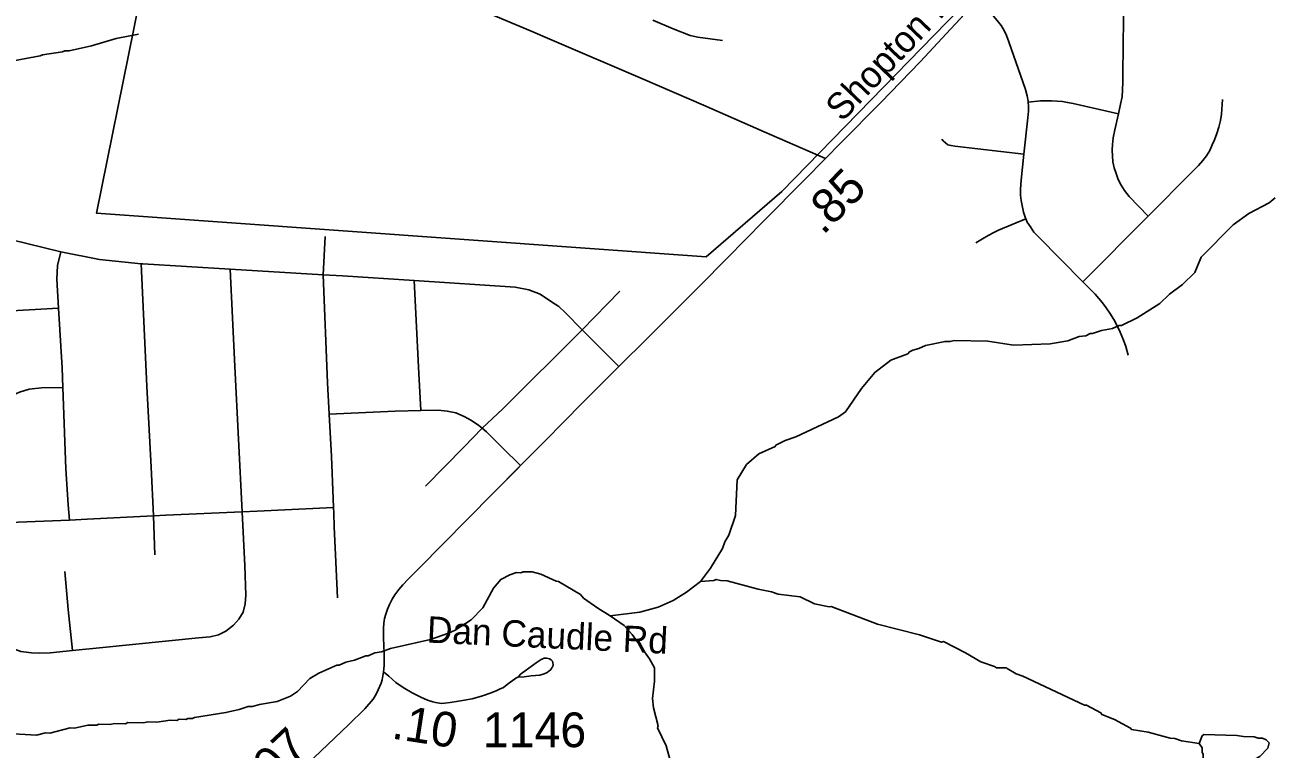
# Model space of a CAD drawing. Extents: x 1383679 to 1536984, y 460658 to 651027.
# Drawn here: x 1404192 to 1408689, y 515819 to 518428 of the extents above; entities that cross this region are included whole.
import ezdxf

# ---------------------------------------------------------------- set-up
doc = ezdxf.new("R2010")
doc.units = 0
for name, color, linetype in [('Default', 7, 'Continuous'), ('Exist Boundary Political City Limit New', 7, 'Continuous'), ('Exist Hydrographic Misc Water Feature', 7, 'Continuous'), ('Exist Road Non-System Type 51', 7, 'Continuous'), ('Exist Road Secondary Mileage Hundredths English Label', 7, 'Continuous'), ('Exist Road Secondary Type 41 Attributed', 7, 'Continuous'), ('Exist Road Secondary Type 51 Attributed', 7, 'Continuous'), ('Exist Road Secondary Type 51 Label', 7, 'Continuous'), ('Exist Road Secondary Type 51 Number Label', 7, 'Continuous'), ('Map Preparation Boundary City Limit Buffer Line', 7, 'Continuous')]:
    doc.layers.add(name, color=color, linetype=linetype)

msp = doc.modelspace()

# ---------------------------------------------------------------- linework, layer by layer
at = {"layer": 'Default'}
msp.add_lwpolyline([(1404680.5, 518888.8), (1404450.1, 517749.6), (1406645.9, 517592.1), (1406919, 517827.2), (1407970.4, 518907.8)], dxfattribs=at)
at = {"layer": 'Exist Boundary Political City Limit New'}
msp.add_lwpolyline([(1404680.5, 518888.8), (1404450.1, 517749.6), (1406645.9, 517592.1), (1406919, 517827.2), (1407970.4, 518907.8)], dxfattribs=at)
at = {"layer": 'Exist Hydrographic Misc Water Feature'}
for points in [[(1404124.2, 518294), (1404246.8, 518316.5), (1404254.9, 518320.3), (1404327.2, 518330.7), (1404335.2, 518334.4), (1404351.2, 518334.1), (1404431.7, 518352.3), (1404520.2, 518378.3), (1404600.6, 518394.5)], [(1406626, 516422.7), (1406661.3, 516471), (1406704.9, 516542), (1406713.4, 516565.8), (1406727.9, 516589.5), (1406751.4, 516660.9), (1406758.2, 516788.7), (1406791.4, 516843.9), (1406836.3, 516882.9), (1406894.8, 516909.5), (1406897, 516913.5), (1406931.3, 516930.7), (1406969.6, 516943.8), (1407123.3, 517016.4), (1407147.7, 517033.8), (1407205.8, 517118.2), (1407253.8, 517175.8), (1407311.7, 517220), (1407372.2, 517242.6), (1407378.4, 517250.5), (1407390.5, 517256.2), (1407412.6, 517261.8), (1407436.9, 517273.2), (1407507.2, 517287.6), (1407525.2, 517287.2), (1407539.3, 517290.9), (1407661.2, 517288.2), (1407753, 517274.1), (1407885.1, 517279.1), (1407949.3, 517289.7), (1407989.7, 517304.8), (1408013.7, 517308.2), (1408029.9, 517315.9), (1408037.9, 517315.6), (1408070.2, 517326.9), (1408110.3, 517334.1), (1408134.6, 517345.5), (1408142.6, 517345.3), (1408199.2, 517372), (1408280.4, 517424.2), (1408315, 517457.4), (1408361.8, 517492.6), (1408406.8, 517535.3), (1408430, 517590.7), (1408544.6, 517708.1), (1408601.4, 517748.8), (1408674.3, 517787.2), (1408696.6, 517804.6)], [(1406300, 516298.6), (1406256.1, 516326.2), (1406204.8, 516363.3), (1406193.2, 516375.5), (1406114.2, 516423.3), (1406106.2, 516423.5), (1406050.7, 516448.7), (1406018.9, 516457.5), (1405986.9, 516458.2), (1405978.8, 516454.3), (1405962.8, 516454.7), (1405938.7, 516447.3), (1405906.3, 516430), (1405879.5, 516398.6), (1405842, 516327.5), (1405799, 516284.4), (1405742.2, 516247.7), (1405718.1, 516236.3), (1405653.6, 516213.8), (1405508.8, 516181), (1405476.5, 516169.8), (1405452.4, 516166.3), (1405428.2, 516154.8), (1405420.2, 516155.1), (1405379.8, 516139.9), (1405347.7, 516132.7), (1405323.4, 516121.2), (1405315.4, 516121.4), (1405250.8, 516092.9), (1405218.4, 516073.6), (1405173.3, 516026.6), (1405148.9, 516009.2), (1405100.5, 515990.3), (1405036.4, 515979.7), (1405012.2, 515972.3), (1404996.2, 515972.7), (1404963.9, 515961.4), (1404915.7, 515950.5), (1404803.2, 515933), (1404795.2, 515929.2), (1404779.2, 515929.5), (1404771.1, 515925.8), (1404747.1, 515926.3), (1404739, 515922.5), (1404715, 515923), (1404666.9, 515916.1), (1404634.9, 515916.8), (1404618.8, 515913.1), (1404562.8, 515914.4), (1404554.7, 515910.6), (1404514.7, 515911.5), (1404498.6, 515907.9), (1404458.6, 515908.8), (1404450.5, 515904.9), (1404418.5, 515905.7), (1404370.3, 515894.7), (1404354.4, 515895.1), (1404282, 515876.7), (1404266, 515877.1), (1404233.8, 515869.8), (1404109.9, 515876.6)], [(1406626, 516422.7), (1406575.6, 516383.8), (1406527.1, 516353.9), (1406472.7, 516330), (1406407.7, 516312.3), (1406300, 516298.6)], [(1406626, 516422.7), (1406674.3, 516426.7), (1406682.4, 516430.5), (1406698.4, 516426.2), (1406722.4, 516425.6), (1406833.7, 516395.2), (1406881.5, 516386.1), (1406905.3, 516377.5), (1406985.2, 516367.7), (1407036.6, 516342.6), (1407089, 516332.1), (1407096.4, 516333.3), (1407263.1, 516269.6), (1407414.2, 516230.2), (1407493.7, 516204.4), (1407501.8, 516206.2), (1407580.9, 516166.4), (1407636.2, 516133.2), (1407685.4, 516116.7), (1407691.8, 516112), (1407727.8, 516111.2), (1407730.7, 516109.4), (1407763.3, 516090.4), (1407787.1, 516081.9), (1408008.9, 515976.9), (1408016.9, 515976.8), (1408068.4, 515949.6), (1408072.2, 515943.5), (1408117.8, 515926.2), (1408175.2, 515894.9), (1408179, 515889.2), (1408238.9, 515879.8), (1408318.4, 515858), (1408334.4, 515857.7), (1408358.2, 515849.1), (1408422, 515839.7)], [(1406300, 516298.6), (1406350.7, 516264.1), (1406380.1, 516231.4), (1406442.2, 516144.1), (1406459.5, 516111.7), (1406460.4, 516063.7), (1406453.1, 516001.9), (1406456.3, 515967.8), (1406472.7, 515902.3), (1406470.8, 515895.5), (1406501.5, 515830.9), (1406517.1, 515774.2)], [(1408422, 515839.7), (1408433.7, 515823.4), (1408433.4, 515807.4), (1408437.1, 515799.4), (1408436.8, 515783.4), (1408446.1, 515731.2), (1408487.7, 515730.3), (1408535.9, 515741.2), (1408568.2, 515752.4), (1408641.1, 515792.8), (1408669.7, 515822.2), (1408674.1, 515842), (1408664.3, 515852.2), (1408650.5, 515858.5), (1408634.5, 515858.9), (1408620.6, 515863.2), (1408582.5, 515864.1), (1408558.6, 515868.6), (1408438.7, 515871.3), (1408432.6, 515867.4), (1408422, 515839.7)]]:
    msp.add_lwpolyline(points, dxfattribs=at)
at = {"layer": 'Exist Road Non-System Type 51'}
for p, q in [((1408238.9, 517739.4), (1408002.9, 517502.8)), ((1405273.4, 517665.2), (1405266.4, 517527.6)), ((1405266.4, 517527.6), (1404931.1, 517547.9)), ((1406335.4, 517468.1), (1406199.1, 517328.9)), ((1406331.5, 517197.4), (1406199.1, 517328.9)), ((1404655.4, 516659), (1404660.1, 516518.7))]:
    msp.add_line(p, q, dxfattribs=at)
for points in [[(1408131.8, 518107.4), (1408139.4, 518141.7), (1408144.4, 518169.2), (1408146.5, 518193.7), (1408147.5, 518221.2), (1408147.5, 518252.8), (1408150.9, 518549.4)], [(1407621.1, 518514.4), (1407528.1, 518413.8), (1407416.8, 518294.4), (1407275.1, 518148.8), (1407130.2, 518001.2), (1407076.1, 517946)], [(1407806.1, 518149.8), (1407806, 518152.7), (1407802.8, 518172.1), (1407796.2, 518194.8), (1407736.1, 518366.4), (1407728, 518389.1), (1407719.4, 518408.1), (1407708.6, 518425.9), (1407695, 518443.8), (1407680.9, 518459.5), (1407621.1, 518514.4)], [(1407076.1, 517946), (1406855.5, 518042.6), (1406636.7, 518138.6), (1406416.7, 518233.3), (1406090.8, 518373.1), (1406013, 518406.5), (1405835.1, 518481.2)], [(1406704.6, 518371.8), (1406616.4, 518383.7), (1406588.6, 518390.2), (1406526.8, 518413.9), (1406454.2, 518445.1)], [(1407791.2, 517962), (1407805.4, 518093.1), (1407807, 518117.5), (1407807, 518134.8), (1407806.1, 518149.8)], [(1408131.8, 518107.4), (1407969, 518144.6), (1407948.4, 518148.6), (1407929.4, 518151.4), (1407911.1, 518153.2), (1407890.4, 518154.3), (1407870.4, 518154.8), (1407850.2, 518154.3), (1407806.1, 518149.8)], [(1408506.1, 518159.4), (1408502.9, 518106.2), (1408499.1, 518083.3), (1408493.6, 518059.9), (1408486.6, 518036), (1408477.9, 518014.2), (1408469.8, 517995.8), (1408460.5, 517975.2), (1408448.5, 517955.6), (1408436, 517938.8), (1408420.2, 517920.8), (1408395.9, 517896.8), (1408238.9, 517739.4)], [(1408238.9, 517739.4), (1408169.9, 517809.5), (1408153.6, 517830.9), (1408141.4, 517850.2), (1408131.1, 517870.7), (1408123, 517892), (1408115.9, 517912.4), (1408111.9, 517934.8), (1408109.8, 517956.2), (1408108.8, 517976.6), (1408109.8, 517997), (1408112.9, 518021.4), (1408118.9, 518050), (1408131.8, 518107.4)], [(1407791.2, 517962), (1407542.6, 517990.5), (1407528.5, 517992.8), (1407516.9, 517996.3), (1407507.9, 518002.9), (1407499.9, 518010.5), (1407494.8, 518016.3)], [(1407798.4, 517728.6), (1407795.6, 517734.8), (1407789.8, 517752.8), (1407785.4, 517771.7), (1407781.1, 517794.9), (1407778.9, 517814.4), (1407778.9, 517835.5), (1407781.1, 517868), (1407791.2, 517962)], [(1404321.1, 517610.5), (1404320.6, 517610.6), (1404140, 517654.2), (1403813.1, 517697.8), (1403799.9, 517699.4)], [(1407798.4, 517728.6), (1407699.4, 517687.8), (1407682.6, 517680), (1407664.1, 517670.2), (1407647.2, 517661), (1407617.5, 517642.9)], [(1408002.9, 517502.8), (1407843.4, 517664), (1407827.1, 517681.2), (1407814.1, 517700.2), (1407803.2, 517717.6), (1407798.4, 517728.6)], [(1404321.1, 517610.5), (1404309.6, 517561.5), (1404306.9, 517511.8), (1404312.9, 517407.4)], [(1404610.6, 517567.6), (1404460.6, 517582.6), (1404321.1, 517610.5)], [(1404610.6, 517567.6), (1404631, 517126.2), (1404646.1, 516834.5), (1404655.4, 516659)], [(1404931.1, 517547.9), (1404616.4, 517567), (1404610.6, 517567.6)], [(1404931.1, 517547.9), (1404948.6, 517196.8), (1404974.2, 516673.8)], [(1405593.8, 517506.7), (1405335.4, 517523.4), (1405266.4, 517527.6)], [(1405266.4, 517527.6), (1405281.6, 517138.5), (1405287.6, 517025.5)], [(1405593.8, 517506.7), (1405610.6, 517172.1), (1405617.9, 517038.7)], [(1406199.1, 517328.9), (1406138.4, 517391.8), (1406114.8, 517413.2), (1406088.6, 517430.1), (1406048.1, 517458.1), (1406007.8, 517473.7), (1405957.9, 517483), (1405593.8, 517506.7)], [(1408166.4, 517237.6), (1408157.6, 517268.9), (1408150.1, 517291.7), (1408138.2, 517320.9), (1408126.4, 517344.2), (1408114.4, 517366.3), (1408100.9, 517389.1), (1408087.9, 517408.6), (1408073.9, 517426.9), (1408060.9, 517442.7), (1408047.4, 517457.8), (1408002.9, 517502.8)], [(1404312.9, 517407.4), (1404099.9, 517395.8), (1404063.9, 517390.3), (1404033.6, 517382.1), (1404000.4, 517368.2), (1403972.9, 517351.7), (1403720.8, 517147.8), (1403628.8, 517073.8), (1403503.2, 516970.1)], [(1404312.9, 517407.4), (1404325.5, 517192.6), (1404328.1, 517121.3)], [(1406199.1, 517328.9), (1405913.8, 517044.3), (1405839.6, 516974.8)], [(1406331.5, 517197.4), (1406283.4, 517149.6), (1406200.6, 517066), (1406066, 516929.9), (1405977.1, 516840.2)], [(1403736.9, 516761.9), (1403774.8, 516800.2), (1403897.4, 516897.2), (1404075.4, 517041.9), (1404115.8, 517073.8), (1404140.4, 517089.8), (1404172.2, 517104.5), (1404206.6, 517115.5), (1404251.9, 517120.4), (1404328.1, 517121.3)], [(1404328.1, 517121.3), (1404339.1, 516828.5), (1404347.6, 516698.4), (1404352.6, 516644.3)], [(1405287.6, 517025.5), (1405526.2, 517036.8), (1405617.9, 517038.7)], [(1405287.6, 517025.5), (1405295.8, 516873.3), (1405302.2, 516721.8), (1405303.6, 516689.8)], [(1405617.9, 517038.7), (1405681, 517040), (1405713.5, 517036.8), (1405743.9, 517030.2), (1405774.1, 517017.2), (1405801.1, 517003.2), (1405827.1, 516984.8), (1405839.6, 516974.8)], [(1405839.6, 516974.8), (1405773, 516906.8), (1405635.6, 516766.2)], [(1405839.6, 516974.8), (1405855.2, 516962.1), (1405912.6, 516904.7), (1405977.1, 516840.2)], [(1405977.1, 516840.2), (1405878.8, 516740.9), (1405696.2, 516555.9), (1405614.4, 516473.5), (1405572, 516431), (1405553.5, 516410.3), (1405539, 516393.6), (1405524.5, 516374.7), (1405514.6, 516358.8), (1405504.8, 516340.5), (1405497.6, 516322.8), (1405491.8, 516305.1), (1405487.8, 516289.5), (1405485.1, 516272.6), (1405483.6, 516254.3), (1405483.2, 516237.1), (1405483.2, 516218.5), (1405484.6, 516192.2), (1405485.6, 516163.9), (1405485.9, 516139.8), (1405486.2, 516122.2), (1405485.2, 516107.5), (1405484, 516097.2)], [(1404655.4, 516659), (1404415.8, 516647.1), (1404352.6, 516644.3)], [(1404974.2, 516673.8), (1404984, 516479.3), (1404987.2, 516373.2), (1404985.1, 516341.9), (1404977.5, 516312.7), (1404962.4, 516286.7), (1404942.9, 516265), (1404915.9, 516243.4), (1404888.8, 516230.4), (1404859.5, 516223.9), (1404817.4, 516219.6), (1404472.1, 516184.9), (1404363.1, 516173.8)], [(1404974.2, 516673.8), (1404699.4, 516661.2), (1404655.4, 516659)], [(1405303.6, 516689.8), (1405028.4, 516676.3), (1404974.2, 516673.8)], [(1405303.6, 516689.8), (1405304.4, 516669.8), (1405306.5, 516620.1), (1405310.9, 516519.4), (1405318.4, 516363.5)], [(1404352.6, 516644.3), (1404167.9, 516636.2), (1404075.9, 516633), (1404039.1, 516628.7), (1404006.6, 516621.2), (1403970.9, 516606), (1403925.5, 516580), (1403880.9, 516555.2)], [(1404363.1, 516173.8), (1404282.6, 516165.5), (1404242.6, 516164.4), (1404215.5, 516165.5), (1404177.6, 516170.8), (1404144.1, 516182.8), (1404113.9, 516199), (1404087.9, 516218.5), (1404064, 516242.3), (1404042.4, 516270.4), (1403994.8, 516350.6), (1403880.9, 516555.2)], [(1404335.4, 516459.2), (1404347.6, 516321.8), (1404363.1, 516173.8)], [(1405969.6, 516079.9), (1405977.7, 516088.4), (1405985.8, 516095.3), (1405993.9, 516100.8), (1406034.1, 516130.3), (1406051.2, 516141.4), (1406062.6, 516146.3), (1406072.6, 516146.3), (1406081.2, 516144.4), (1406087.7, 516140.7), (1406092.1, 516135.7), (1406094.2, 516130), (1406094.8, 516123.1), (1406093.3, 516117), (1406091.6, 516113.6), (1406088.7, 516108.9), (1406085.7, 516104.4), (1406079.8, 516099.4), (1406073.6, 516094.5), (1406062.7, 516089.9), (1406047.2, 516085.6), (1406015.7, 516082.4), (1405982, 516078.7), (1405969.6, 516079.9)]]:
    msp.add_lwpolyline(points, dxfattribs=at)
at = {"layer": 'Exist Road Secondary Type 41 Attributed'}
msp.add_lwpolyline([(1405484.1, 516097.2), (1405503.3, 516081.3), (1405528.7, 516058.8), (1405554.8, 516040.6), (1405586.5, 516022.3), (1405618.3, 516006.5), (1405642, 515995.5), (1405661.7, 515989.7), (1405671.6, 515987.1), (1405685.2, 515985), (1405694, 515983.9), (1405704, 515984.6), (1405723.7, 515987.1), (1405753.8, 515991.6), (1405802.8, 516000.7), (1405839.8, 516010.9), (1405871.2, 516021.3), (1405892.6, 516030.3), (1405902, 516034.6), (1405915.7, 516041.4), (1405928.7, 516051.2), (1405961, 516074.4), (1405969.6, 516079.9)], dxfattribs=at)
at = {"layer": 'Exist Road Secondary Type 51 Attributed'}
for points in [[(1408690.1, 518953), (1408647.6, 518955.5), (1408515.4, 518962.3), (1408409.5, 518963.1), (1408228.6, 518930.8), (1408176.8, 518916.2), (1408139, 518896.8), (1408101.4, 518882.4), (1408074.9, 518868.6), (1407967.1, 518821.9), (1407917.9, 518792.5), (1407902.2, 518779.3), (1407809.5, 518708.6), (1407663.6, 518560.5), (1407528.2, 518413.7), (1407416.7, 518294.4), (1407275.1, 518148.8), (1407130.2, 518001.3), (1407076.1, 517946)], [(1407076.1, 517946), (1407000.8, 517869.2), (1406854.4, 517721.5), (1406721.7, 517587.1), (1406623.8, 517488.2), (1406484.7, 517349.9), (1406283.4, 517149.6), (1406200.7, 517066), (1406066, 516929.9), (1405878.8, 516740.9), (1405696.3, 516555.9), (1405614.4, 516473.5), (1405572, 516431), (1405553.5, 516410.4), (1405539, 516393.6), (1405524.5, 516374.7), (1405514.6, 516358.7), (1405504.8, 516340.5), (1405497.6, 516322.7), (1405491.8, 516305.1), (1405487.7, 516289.5), (1405485.1, 516272.6), (1405483.6, 516254.4), (1405483.3, 516237.1), (1405483.3, 516218.5), (1405484.6, 516192.2), (1405485.7, 516163.9), (1405485.9, 516139.8), (1405486.2, 516122.2), (1405485.3, 516107.5), (1405484.1, 516097.2)], [(1405484.1, 516097.2), (1405478.3, 516068.1), (1405474.7, 516056.6), (1405464.9, 516032.1), (1405457.3, 516016.9), (1405446.7, 515999.4), (1405416.2, 515964.5), (1405357.6, 515906.8), (1404985.2, 515552.5), (1404961.5, 515533.5)]]:
    msp.add_lwpolyline(points, dxfattribs=at)
at = {"layer": 'Map Preparation Boundary City Limit Buffer Line'}
msp.add_lwpolyline([(1404680.5, 518888.8), (1404450.1, 517749.6), (1406645.9, 517592.1), (1406919, 517827.2), (1407970.4, 518907.8)], dxfattribs=at)
msp.add_lwpolyline([(1404680.5, 518888.8), (1404450.1, 517749.6), (1406645.9, 517592.1), (1406919, 517827.2), (1407970.4, 518907.8)], dxfattribs=at)

# ---------------------------------------------------------------- texts
at = {"layer": 'Exist Road Secondary Mileage Hundredths English Label'}
for s, rotation, p in [('.85', 45.2828, (1407067.2, 517668.3)), ('.10', 351.1274, (1405509.6, 515857.8)), ('.07', 43.13, (1405052.5, 515656.4))]:
    msp.add_text(s, height=125, rotation=rotation, dxfattribs=at).set_placement(p)
at = {"layer": 'Exist Road Secondary Type 51 Label'}
for s, rotation, p in [('Shopton Rd West', 46.3442, (1407136, 518075.3)), ('Dan Caudle Rd', 357.3096, (1405638.6, 516203))]:
    msp.add_text(s, height=95, rotation=rotation, dxfattribs=at).set_placement(p)
at = {"layer": 'Exist Road Secondary Type 51 Number Label'}
msp.add_text('1146', height=125, dxfattribs=at).set_placement((1405842, 515826))

doc.saveas('drawing.dxf')
